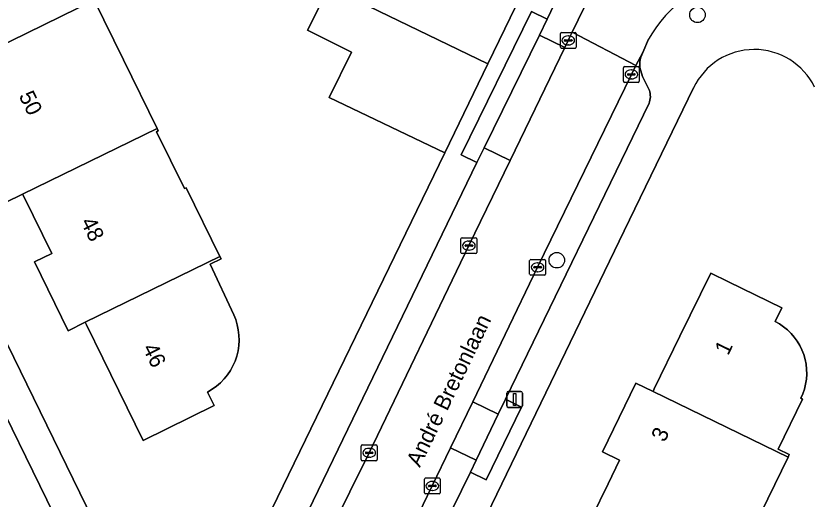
# Model space of a CAD drawing. Extents: x 160455 to 162082, y 388339 to 389736.
# Drawn here: x 160648.24 to 160698.16, y 388896.91 to 388927.38 of the extents above; entities that cross this region are included whole.
import ezdxf

# ---------------------------------------------------------------- set-up
doc = ezdxf.new("R2010")
doc.units = 0
for name, color, linetype in [('IMGEO_Boom', 7, 'Continuous'), ('IMGEO_Erf', 7, 'Continuous'), ('IMGEO_Kolk', 7, 'Continuous'), ('IMGEO_Lichtmast', 7, 'Continuous'), ('IMGEO_Muur', 7, 'Continuous'), ('IMGEO_Openbare_ruimte_label', 7, 'Continuous'), ('IMGEO_Pand', 7, 'Continuous'), ('IMGEO_Pand_nummerreeks', 7, 'Continuous'), ('IMGEO_Parkeervlak_open', 7, 'Continuous'), ('IMGEO_Rijbaan_lokaal_gesloten', 7, 'Continuous'), ('IMGEO_Rijbaan_lokaal_open', 7, 'Continuous'), ('IMGEO_Voetpad_open', 7, 'Continuous')]:
    doc.layers.add(name, color=color, linetype=linetype)

msp = doc.modelspace()

# ---------------------------------------------------------------- linework, layer by layer
at = {"layer": 'IMGEO_Boom'}
for centre in [(160691.242, 388927.443), (160682.366, 388911.971)]:
    msp.add_circle(centre, 0.489, dxfattribs=at)
at = {"layer": 'IMGEO_Erf'}
for points in [[(160657.921, 388890.507), (160660.482, 388891.731), (160661.527, 388892.231), (160663.339, 388894.117), (160675.312, 388918.745), (160667.999, 388922.239), (160669.423, 388925.093), (160666.641, 388926.482), (160667.999, 388929.204), (160678.026, 388924.35), (160691.138, 388951.382), (160704.109, 388978.111)], [(160626.809, 388949.464), (160655.206, 388891.323)], [(160653.176, 388928.373), (160655.02, 388924.614), (160657.144, 388920.282), (160657.219, 388920.129), (160657.111, 388920.076), (160658.87, 388916.488), (160658.987, 388916.545), (160661.111, 388912.213), (160661.186, 388912.06), (160660.506, 388911.722), (160661.985, 388908.535), (160662.11, 388908.226), (160662.207, 388907.907), (160662.275, 388907.581), (160662.314, 388907.251), (160662.323, 388906.918), (160662.303, 388906.585), (160662.254, 388906.256), (160662.176, 388905.932), (160662.069, 388905.616), (160661.935, 388905.311), (160661.774, 388905.02), (160661.588, 388904.743), (160661.379, 388904.484), (160661.147, 388904.245), (160660.895, 388904.027), (160660.625, 388903.833), (160660.338, 388903.663), (160660.746, 388902.804), (160656.262, 388900.611), (160653.725, 388905.798), (160652.694, 388907.904), (160652.619, 388908.057), (160651.541, 388907.53), (160649.425, 388911.862), (160650.503, 388912.389), (160649.916, 388913.584), (160648.737, 388915.987), (160648.662, 388916.139), (160647.584, 388915.612)], [(160690.994, 388922.84), (160686.612, 388913.819), (160666.21, 388871.668)], [(160684.582, 388895.764), (160685.605, 388897.88), (160686.327, 388899.371), (160685.248, 388899.885), (160687.363, 388904.226), (160688.443, 388903.701), (160688.517, 388903.853), (160690.135, 388907.175), (160692.076, 388911.161), (160693.196, 388910.61), (160696.565, 388908.972), (160696.146, 388908.11), (160696.42, 388907.955), (160696.679, 388907.778), (160696.922, 388907.578), (160697.147, 388907.359), (160697.352, 388907.12), (160697.536, 388906.865), (160697.697, 388906.596), (160697.834, 388906.313), (160697.947, 388906.019), (160698.034, 388905.717), (160698.094, 388905.409), (160698.128, 388905.096), (160698.134, 388904.782), (160698.114, 388904.468), (160698.066, 388904.158), (160697.992, 388903.852), (160697.892, 388903.554), (160697.767, 388903.266), (160697.87, 388903.203), (160696.335, 388900.052), (160697.028, 388899.714), (160696.954, 388899.561), (160694.835, 388895.213)]]:
    msp.add_lwpolyline(points, dxfattribs=at)
msp.add_arc((160694.823, 388921.023), 4.238, 26.0033, 154.6119, dxfattribs=at)
at = {"layer": 'IMGEO_Kolk'}
for p, q in [((160682.59, 388925.406), (160682.59, 388926.258)), ((160682.665, 388926.332), (160683.517, 388926.332)), ((160683.591, 388926.258), (160683.591, 388925.406)), ((160682.849, 388925.826), (160682.849, 388925.838)), ((160683.287, 388925.789), (160682.889, 388925.789)), ((160682.892, 388925.875), (160683.29, 388925.875)), ((160683.078, 388926.112), (160683.103, 388926.112)), ((160683.333, 388925.838), (160683.333, 388925.826)), ((160683.517, 388925.332), (160682.665, 388925.332)), ((160683.101, 388925.552), (160683.076, 388925.552)), ((160686.645, 388924.187), (160687.497, 388924.187)), ((160686.57, 388923.261), (160686.57, 388924.113)), ((160686.829, 388923.681), (160686.829, 388923.693)), ((160687.267, 388923.644), (160686.869, 388923.644)), ((160686.872, 388923.73), (160687.27, 388923.73)), ((160687.058, 388923.967), (160687.083, 388923.967)), ((160687.313, 388923.693), (160687.313, 388923.681)), ((160687.571, 388924.113), (160687.571, 388923.261)), ((160687.497, 388923.187), (160686.645, 388923.187)), ((160687.081, 388923.407), (160687.056, 388923.407)), ((160676.318, 388912.468), (160676.318, 388913.32)), ((160676.393, 388913.394), (160677.245, 388913.394)), ((160676.806, 388913.174), (160676.831, 388913.174)), ((160677.319, 388913.32), (160677.319, 388912.468)), ((160676.577, 388912.888), (160676.577, 388912.9)), ((160677.015, 388912.851), (160676.617, 388912.851)), ((160676.62, 388912.937), (160677.018, 388912.937)), ((160677.061, 388912.9), (160677.061, 388912.888)), ((160677.245, 388912.394), (160676.393, 388912.394)), ((160676.829, 388912.614), (160676.804, 388912.614)), ((160680.655, 388911.099), (160680.655, 388911.951)), ((160680.73, 388912.025), (160681.582, 388912.025)), ((160681.143, 388911.805), (160681.168, 388911.805)), ((160681.656, 388911.951), (160681.656, 388911.099)), ((160680.914, 388911.519), (160680.914, 388911.531)), ((160681.352, 388911.482), (160680.954, 388911.482)), ((160680.957, 388911.568), (160681.355, 388911.568)), ((160681.166, 388911.245), (160681.141, 388911.245)), ((160681.398, 388911.531), (160681.398, 388911.519)), ((160681.582, 388911.025), (160680.73, 388911.025)), ((160670.031, 388899.405), (160670.031, 388900.257)), ((160670.106, 388900.331), (160670.958, 388900.331)), ((160671.032, 388900.257), (160671.032, 388899.405)), ((160670.29, 388899.825), (160670.29, 388899.837)), ((160670.728, 388899.788), (160670.33, 388899.788)), ((160670.333, 388899.874), (160670.731, 388899.874)), ((160670.519, 388900.111), (160670.544, 388900.111)), ((160670.774, 388899.837), (160670.774, 388899.825)), ((160670.958, 388899.331), (160670.106, 388899.331)), ((160670.542, 388899.551), (160670.517, 388899.551)), ((160674.087, 388898.241), (160674.939, 388898.241)), ((160674.012, 388897.315), (160674.012, 388898.167)), ((160674.271, 388897.735), (160674.271, 388897.747)), ((160674.709, 388897.698), (160674.311, 388897.698)), ((160674.314, 388897.784), (160674.712, 388897.784)), ((160674.5, 388898.021), (160674.525, 388898.021)), ((160674.755, 388897.747), (160674.755, 388897.735)), ((160675.013, 388898.167), (160675.013, 388897.315)), ((160674.939, 388897.241), (160674.087, 388897.241)), ((160674.523, 388897.461), (160674.498, 388897.461))]:
    msp.add_line(p, q, dxfattribs=at)
for points in [[(160682.59, 388925.406), (160682.59, 388926.258)], [(160682.665, 388926.332), (160683.517, 388926.332)], [(160683.591, 388926.258), (160683.591, 388925.406)], [(160683.517, 388925.332), (160682.665, 388925.332)], [(160686.645, 388924.187), (160687.497, 388924.187)], [(160686.57, 388923.261), (160686.57, 388924.113)], [(160687.571, 388924.113), (160687.571, 388923.261)], [(160687.497, 388923.187), (160686.645, 388923.187)], [(160676.318, 388912.468), (160676.318, 388913.32)], [(160676.393, 388913.394), (160677.245, 388913.394)], [(160677.319, 388913.32), (160677.319, 388912.468)], [(160677.245, 388912.394), (160676.393, 388912.394)], [(160680.655, 388911.099), (160680.655, 388911.951)], [(160680.73, 388912.025), (160681.582, 388912.025)], [(160681.656, 388911.951), (160681.656, 388911.099)], [(160681.582, 388911.025), (160680.73, 388911.025)], [(160670.031, 388899.405), (160670.031, 388900.257)], [(160670.106, 388900.331), (160670.958, 388900.331)], [(160671.032, 388900.257), (160671.032, 388899.405)], [(160670.958, 388899.331), (160670.106, 388899.331)], [(160674.087, 388898.241), (160674.939, 388898.241)], [(160674.012, 388897.315), (160674.012, 388898.167)], [(160675.013, 388898.167), (160675.013, 388897.315)], [(160674.939, 388897.241), (160674.087, 388897.241)]]:
    msp.add_lwpolyline(points, dxfattribs=at)
for centre, radius, start, end in [((160682.667, 388926.256), 0.0765, 91.552, 178.448), ((160682.667, 388926.256), 0.0765, 91.552, 178.448), ((160683.515, 388926.256), 0.0765, 1.552, 88.448), ((160683.515, 388926.256), 0.0765, 1.552, 88.448), ((160682.889, 388925.835), 0.0403, 85.8775, 175.7526), ((160682.886, 388925.825), 0.0366, 178.938, 274.7102), ((160683.29, 388925.832), 0.043, 264.8664, 352.4533), ((160683.294, 388925.837), 0.0386, 1.7309, 96.639), ((160682.667, 388925.408), 0.0765, 181.552, 268.448), ((160682.667, 388925.408), 0.0765, 181.552, 268.448), ((160683.515, 388925.408), 0.0765, 271.552, 358.448), ((160683.515, 388925.408), 0.0765, 271.552, 358.448), ((160686.647, 388924.111), 0.0765, 91.552, 178.448), ((160686.647, 388924.111), 0.0765, 91.552, 178.448), ((160687.495, 388924.111), 0.0765, 1.552, 88.448), ((160687.495, 388924.111), 0.0765, 1.552, 88.448), ((160686.869, 388923.69), 0.0403, 85.8775, 175.7526), ((160686.866, 388923.68), 0.0366, 178.938, 274.7102), ((160687.27, 388923.687), 0.043, 264.8664, 352.4533), ((160687.274, 388923.692), 0.0386, 1.7309, 96.639), ((160686.647, 388923.263), 0.0765, 181.552, 268.448), ((160686.647, 388923.263), 0.0765, 181.552, 268.448), ((160687.495, 388923.263), 0.0765, 271.552, 358.448), ((160687.495, 388923.263), 0.0765, 271.552, 358.448), ((160676.395, 388913.318), 0.0765, 91.552, 178.448), ((160676.395, 388913.318), 0.0765, 91.552, 178.448), ((160677.243, 388913.318), 0.0765, 1.552, 88.448), ((160677.243, 388913.318), 0.0765, 1.552, 88.448), ((160676.617, 388912.897), 0.0403, 85.8775, 175.7526), ((160676.614, 388912.887), 0.0366, 178.938, 274.7102), ((160677.018, 388912.894), 0.043, 264.8664, 352.4533), ((160677.022, 388912.899), 0.0386, 1.7309, 96.639), ((160676.395, 388912.47), 0.0765, 181.552, 268.448), ((160676.395, 388912.47), 0.0765, 181.552, 268.448), ((160677.243, 388912.47), 0.0765, 271.552, 358.448), ((160677.243, 388912.47), 0.0765, 271.552, 358.448), ((160680.732, 388911.949), 0.0765, 91.552, 178.448), ((160680.732, 388911.949), 0.0765, 91.552, 178.448), ((160681.58, 388911.949), 0.0765, 1.552, 88.448), ((160681.58, 388911.949), 0.0765, 1.552, 88.448), ((160680.954, 388911.528), 0.0403, 85.8775, 175.7526), ((160680.951, 388911.518), 0.0366, 178.938, 274.7102), ((160681.355, 388911.525), 0.043, 264.8664, 352.4533), ((160681.359, 388911.53), 0.0386, 1.7309, 96.639), ((160680.732, 388911.101), 0.0765, 181.552, 268.448), ((160680.732, 388911.101), 0.0765, 181.552, 268.448), ((160681.58, 388911.101), 0.0765, 271.552, 358.448), ((160681.58, 388911.101), 0.0765, 271.552, 358.448), ((160670.108, 388900.255), 0.0765, 91.552, 178.448), ((160670.108, 388900.255), 0.0765, 91.552, 178.448), ((160670.956, 388900.255), 0.0765, 1.552, 88.448), ((160670.956, 388900.255), 0.0765, 1.552, 88.448), ((160670.33, 388899.834), 0.0403, 85.8775, 175.7526), ((160670.327, 388899.824), 0.0366, 178.938, 274.7102), ((160670.731, 388899.831), 0.043, 264.8664, 352.4533), ((160670.735, 388899.836), 0.0386, 1.7309, 96.639), ((160670.108, 388899.407), 0.0765, 181.552, 268.448), ((160670.108, 388899.407), 0.0765, 181.552, 268.448), ((160670.956, 388899.407), 0.0765, 271.552, 358.448), ((160670.956, 388899.407), 0.0765, 271.552, 358.448), ((160674.089, 388898.165), 0.0765, 91.552, 178.448), ((160674.089, 388898.165), 0.0765, 91.552, 178.448), ((160674.937, 388898.165), 0.0765, 1.552, 88.448), ((160674.937, 388898.165), 0.0765, 1.552, 88.448), ((160674.311, 388897.744), 0.0403, 85.8775, 175.7526), ((160674.308, 388897.734), 0.0366, 178.938, 274.7102), ((160674.712, 388897.741), 0.043, 264.8664, 352.4533), ((160674.716, 388897.746), 0.0386, 1.7309, 96.639), ((160674.089, 388897.317), 0.0765, 181.552, 268.448), ((160674.089, 388897.317), 0.0765, 181.552, 268.448), ((160674.937, 388897.317), 0.0765, 271.552, 358.448), ((160674.937, 388897.317), 0.0765, 271.552, 358.448)]:
    msp.add_arc(centre, radius, start, end, dxfattribs=at)
for centre, major_axis, ratio, start_param, end_param in [((160683.077, 388925.832), (-0.387, 0.002), 0.722429, 4.712389, 7.853982), ((160683.102, 388925.832), (-0.39, 0.002), 0.717154, 1.570796, 4.712389), ((160687.057, 388923.687), (-0.387, 0.002), 0.722429, 4.712389, 7.853982), ((160687.082, 388923.687), (-0.39, 0.002), 0.717154, 1.570796, 4.712389), ((160676.805, 388912.894), (-0.387, 0.002), 0.722429, 4.712389, 7.853982), ((160676.83, 388912.894), (-0.39, 0.002), 0.717154, 1.570796, 4.712389), ((160681.142, 388911.525), (-0.387, 0.002), 0.722429, 4.712389, 7.853982), ((160681.167, 388911.525), (-0.39, 0.002), 0.717154, 1.570796, 4.712389), ((160670.518, 388899.831), (-0.387, 0.002), 0.722429, 4.712389, 7.853982), ((160670.543, 388899.831), (-0.39, 0.002), 0.717154, 1.570796, 4.712389), ((160674.499, 388897.741), (-0.387, 0.002), 0.722429, 4.712389, 7.853982), ((160674.524, 388897.741), (-0.39, 0.002), 0.717154, 1.570796, 4.712389)]:
    msp.add_ellipse(centre, major_axis=major_axis, ratio=ratio, start_param=start_param, end_param=end_param, dxfattribs=at)
at = {"layer": 'IMGEO_Lichtmast'}
for p, q in [((160679.307, 388903.695), (160680.097, 388903.695)), ((160680.097, 388903.695), (160679.307, 388903.695)), ((160679.207, 388902.795), (160679.207, 388903.595)), ((160679.207, 388903.595), (160679.207, 388902.795)), ((160680.197, 388903.595), (160680.197, 388902.795)), ((160680.197, 388902.795), (160680.197, 388903.595)), ((160680.097, 388902.695), (160679.307, 388902.695)), ((160679.307, 388902.695), (160680.097, 388902.695))]:
    msp.add_line(p, q, dxfattribs=at)
msp.add_lwpolyline([(160679.627, 388903.57), (160679.777, 388903.57), (160679.777, 388902.82), (160679.627, 388902.82), (160679.627, 388903.57)], dxfattribs=at)
for centre, start, end in [((160679.307, 388903.595), 90, 180), ((160679.307, 388903.595), 90, 180), ((160680.097, 388903.595), 0, 90), ((160680.097, 388903.595), 360, 90), ((160679.307, 388902.795), 180, 270), ((160679.307, 388902.795), 180, 270), ((160680.097, 388902.795), 270, 0), ((160680.097, 388902.795), 270, 0)]:
    msp.add_arc(centre, 0.1, start, end, dxfattribs=at)
at = {"layer": 'IMGEO_Muur'}
for points in [[(160686.612, 388913.819), (160690.994, 388922.84)], [(160675.312, 388918.745), (160663.339, 388894.117), (160661.527, 388892.231), (160660.482, 388891.731)]]:
    msp.add_lwpolyline(points, dxfattribs=at)
msp.add_arc((160694.823, 388921.023), 4.238, 26.0033, 154.6119, dxfattribs=at)
at = {"layer": 'IMGEO_Pand'}
for points in [[(160649.209, 388936.465), (160640.74, 388932.31), (160640.812, 388932.164), (160642.261, 388929.203), (160642.584, 388928.544), (160641.506, 388928.017), (160643.618, 388923.698), (160644.696, 388924.225), (160653.176, 388928.373), (160651.052, 388932.706), (160649.284, 388936.312)], [(160675.312, 388918.745), (160678.026, 388924.35), (160667.999, 388929.204), (160666.641, 388926.482), (160669.423, 388925.093), (160667.999, 388922.239)], [(160653.176, 388928.373), (160644.696, 388924.225), (160644.771, 388924.072), (160645.831, 388921.913), (160646.543, 388920.463), (160645.466, 388919.935), (160647.584, 388915.612), (160648.662, 388916.139), (160657.144, 388920.282), (160655.02, 388924.614)], [(160657.144, 388920.282), (160648.662, 388916.139), (160648.737, 388915.987), (160649.916, 388913.584), (160650.503, 388912.389), (160649.425, 388911.862), (160651.541, 388907.53), (160652.619, 388908.057), (160661.111, 388912.213), (160658.987, 388916.545), (160658.87, 388916.488), (160657.111, 388920.076), (160657.219, 388920.129)], [(160661.111, 388912.213), (160652.619, 388908.057), (160652.694, 388907.904), (160653.725, 388905.798), (160656.262, 388900.611), (160660.746, 388902.804), (160660.338, 388903.663), (160660.625, 388903.833), (160660.895, 388904.027), (160661.147, 388904.245), (160661.379, 388904.484), (160661.588, 388904.743), (160661.774, 388905.02), (160661.935, 388905.311), (160662.069, 388905.616), (160662.176, 388905.932), (160662.254, 388906.256), (160662.303, 388906.585), (160662.323, 388906.918), (160662.314, 388907.251), (160662.275, 388907.581), (160662.207, 388907.907), (160662.11, 388908.226), (160661.985, 388908.535), (160660.506, 388911.722), (160661.186, 388912.06)], [(160688.443, 388903.701), (160696.954, 388899.561), (160697.028, 388899.714), (160696.335, 388900.052), (160697.87, 388903.203), (160697.767, 388903.266), (160697.892, 388903.554), (160697.992, 388903.852), (160698.066, 388904.158), (160698.114, 388904.468), (160698.134, 388904.782), (160698.128, 388905.096), (160698.094, 388905.409), (160698.034, 388905.717), (160697.947, 388906.019), (160697.834, 388906.313), (160697.697, 388906.596), (160697.536, 388906.865), (160697.352, 388907.12), (160697.147, 388907.359), (160696.922, 388907.578), (160696.679, 388907.778), (160696.42, 388907.955), (160696.146, 388908.11), (160696.565, 388908.972), (160693.196, 388910.61), (160692.076, 388911.161), (160690.135, 388907.175), (160688.517, 388903.853)], [(160696.954, 388899.561), (160688.443, 388903.701), (160687.363, 388904.226), (160685.248, 388899.885), (160686.327, 388899.371), (160685.605, 388897.88), (160684.582, 388895.764), (160684.507, 388895.608), (160693.003, 388891.45), (160693.077, 388891.603), (160692.96, 388891.66), (160694.718, 388895.27), (160694.835, 388895.213)]]:
    msp.add_lwpolyline(points, close=True, dxfattribs=at)
at = {"layer": 'IMGEO_Parkeervlak_open'}
for points in [[(160685.378, 388930.578), (160683.757, 388931.366), (160681.762, 388927.162), (160681.271, 388926.162), (160682.875, 388925.384), (160683.092, 388925.831), (160683.176, 388926.01), (160683.336, 388926.342), (160684.846, 388929.483)], [(160682.875, 388925.384), (160681.271, 388926.162), (160677.783, 388919.062), (160679.424, 388918.266)], [(160688.186, 388921.87), (160688.22, 388921.968), (160688.246, 388922.068), (160688.263, 388922.17), (160688.27, 388922.274), (160688.268, 388922.377), (160688.257, 388922.48), (160688.237, 388922.582), (160688.207, 388922.681), (160687.769, 388923.554), (160687.612, 388924.115), (160687.609, 388924.148), (160687.604, 388924.307), (160687.612, 388924.466), (160687.635, 388924.624), (160687.672, 388924.778), (160687.723, 388924.929), (160687.787, 388925.075), (160687.359, 388924.247), (160687.071, 388923.688), (160681.155, 388911.525), (160677.063, 388903.036), (160678.678, 388902.258), (160679.139, 388903.208)], [(160678.678, 388902.258), (160677.063, 388903.036), (160675.666, 388900.137), (160677.274, 388899.362)], [(160676.914, 388898.619), (160677.274, 388899.362), (160675.666, 388900.137), (160674.512, 388897.742), (160673.064, 388894.787), (160674.674, 388893.998), (160675.208, 388895.1)]]:
    msp.add_lwpolyline(points, close=True, dxfattribs=at)
for points in [[(160676.82, 388912.894), (160679.424, 388918.266), (160677.783, 388919.062), (160677.324, 388918.128), (160665.123, 388892.942)], [(160665.442, 388889.506), (160666.845, 388892.416), (160670.533, 388899.83), (160676.82, 388912.894)], [(160652.824, 388891.478), (160644.034, 388909.426)]]:
    msp.add_lwpolyline(points, dxfattribs=at)
at = {"layer": 'IMGEO_Rijbaan_lokaal_gesloten'}
msp.add_lwpolyline([(160681.155, 388911.525), (160687.071, 388923.688), (160687.359, 388924.247), (160683.336, 388926.342), (160683.176, 388926.01), (160683.092, 388925.831), (160682.875, 388925.384), (160679.424, 388918.266), (160676.82, 388912.894), (160670.533, 388899.83), (160666.845, 388892.416), (160665.442, 388889.506), (160665.374, 388889.366), (160669.446, 388887.361), (160670.723, 388890.01), (160671.532, 388891.662), (160673.064, 388894.787), (160674.512, 388897.742), (160675.666, 388900.137), (160677.063, 388903.036)], close=True, dxfattribs=at)
at = {"layer": 'IMGEO_Rijbaan_lokaal_open'}
msp.add_lwpolyline([(160696.612, 388943.387), (160698.937, 388948.196), (160699.018, 388948.363), (160695.01, 388950.344), (160694.6, 388949.491), (160693.247, 388946.742), (160692.061, 388944.331), (160688.141, 388936.264), (160685.378, 388930.578), (160684.846, 388929.483), (160683.336, 388926.342), (160687.359, 388924.247), (160687.787, 388925.075), (160688.161, 388925.909)], dxfattribs=at)
msp.add_arc((160694.928, 388922.191), 7.721, 42.7017, 151.2116, dxfattribs=at)
at = {"layer": 'IMGEO_Voetpad_open'}
for points in [[(160717.954, 389006.662), (160714.723, 389000), (160704.109, 388978.111), (160691.138, 388951.382), (160678.026, 388924.35), (160675.312, 388918.745), (160663.339, 388894.117), (160661.527, 388892.231), (160660.482, 388891.731), (160657.921, 388890.507)], [(160658.572, 388882.915), (160655.206, 388891.323), (160626.809, 388949.464)], [(160626.424, 388945.422), (160628.597, 388940.979), (160629.585, 388941.463), (160633.147, 388934.19), (160632.159, 388933.706), (160633.852, 388930.189), (160634.839, 388930.675), (160637.094, 388926.101), (160636.107, 388925.615), (160637.815, 388922.106), (160638.803, 388922.59), (160641.045, 388918.009), (160640.057, 388917.525), (160641.779, 388914.011), (160642.766, 388914.496), (160645.021, 388909.911), (160644.034, 388909.426), (160652.824, 388891.478)], [(160665.123, 388892.942), (160677.324, 388918.128), (160676.337, 388918.613), (160680.775, 388927.647), (160681.762, 388927.162), (160683.757, 388931.366)], [(160688.161, 388925.909), (160687.787, 388925.075), (160687.723, 388924.929), (160687.672, 388924.778), (160687.635, 388924.624), (160687.612, 388924.466), (160687.604, 388924.307), (160687.609, 388924.148), (160687.612, 388924.115), (160687.769, 388923.554), (160688.207, 388922.681), (160688.237, 388922.582), (160688.257, 388922.48), (160688.268, 388922.377), (160688.27, 388922.274), (160688.263, 388922.17), (160688.246, 388922.068), (160688.22, 388921.968), (160688.186, 388921.87), (160679.139, 388903.208), (160680.144, 388902.716), (160677.902, 388898.135), (160676.914, 388898.619), (160675.208, 388895.1)], [(160686.612, 388913.819), (160690.994, 388922.84)], [(160666.21, 388871.668), (160686.612, 388913.819)]]:
    msp.add_lwpolyline(points, dxfattribs=at)
for points in [[(160681.271, 388926.162), (160681.762, 388927.162), (160680.775, 388927.647), (160676.337, 388918.613), (160677.324, 388918.128), (160677.783, 388919.062)], [(160680.144, 388902.716), (160679.139, 388903.208), (160678.678, 388902.258), (160677.274, 388899.362), (160676.914, 388898.619), (160677.902, 388898.135)]]:
    msp.add_lwpolyline(points, close=True, dxfattribs=at)
for centre, radius, start, end in [((160694.928, 388922.191), 7.721, 42.7017, 151.2116), ((160694.823, 388921.023), 4.238, 26.0033, 154.6119)]:
    msp.add_arc(centre, radius, start, end, dxfattribs=at)

# ---------------------------------------------------------------- texts
at = {"layer": 'IMGEO_Openbare_ruimte_label'}
msp.add_text('André Bretonlaan', height=1, rotation=64.204, dxfattribs=at).set_placement((160673.729, 388898.868))
at = {"layer": 'IMGEO_Pand_nummerreeks'}
for s, rotation, p in [('50', 296.1381, (160648.404, 388922.343)), ('48', 296.1381, (160652.307, 388914.39)), ('1', 64.0338, (160693.175, 388905.925)), ('46', 296.1381, (160656.209, 388906.439)), ('3', 64.0166, (160689.17, 388900.448))]:
    msp.add_text(s, height=1, rotation=rotation, dxfattribs=at).set_placement(p)

doc.saveas('drawing.dxf')
